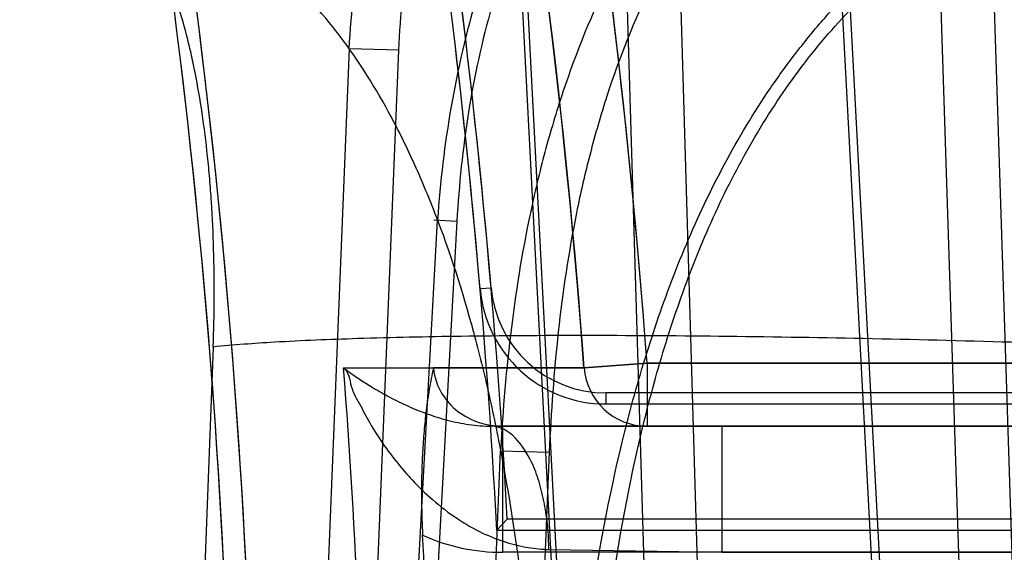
# Model space of a CAD drawing. Header units: millimetres. Extents: x 0 to 297, y 0 to 210.
# Tile 435 of 446: x 243.2855 to 243.3557, y 161.2506 to 161.2886. Entities that reach past the tile are written whole.
import ezdxf

# ---------------------------------------------------------------- set-up
doc = ezdxf.new("R2010")
doc.units = ezdxf.units.MM
doc.header["$LTSCALE"] = 16.335
doc.layers.get('0').update_dxf_attribs({"linetype": 'CONTINUOUS'})
for name, color, linetype in [('AXES_REF', 7, 'CONTINUOUS'), ('INTFCLR_1', 7, 'CONTINUOUS'), ('INTFCLR_144815', 7, 'CONTINUOUS'), ('INTFCLR_72935', 7, 'CONTINUOUS')]:
    doc.layers.add(name, color=color, linetype=linetype)

msp = doc.modelspace()

# ---------------------------------------------------------------- linework, layer by layer
at = {"color": 7, "linetype": 'Continuous'}
for radius in [8.7262453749, 8.7255, 8.6696226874]:
    msp.add_circle((241.415033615, 154.4105885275), radius, dxfattribs=at)
msp.add_arc((241.415033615, 154.4105885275), 8.64, 278.2771290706, 261.7228709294, dxfattribs=at)
at = {"layer": 'AXES_REF', "color": 9, "linetype": 'Continuous'}
msp.add_arc((241.415033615, 154.4105885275), 7.9600610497, 94.4118118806, 85.5881881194, dxfattribs=at)
at = {"layer": 'INTFCLR_1', "color": 9, "linetype": 'Continuous'}
for p, q in [((243.330221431, 161.2640885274), (243.3257374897, 161.2637564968)), ((243.330221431, 161.2640885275), (243.330221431, 161.2595885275)), ((243.4132852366, 161.2640885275), (243.330221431, 161.2640885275)), ((243.3199242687, 161.2505885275), (243.3199242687, 161.2595885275)), ((243.3199242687, 161.2595885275), (243.4132852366, 161.2595885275)), ((243.4132852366, 161.2505885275), (243.3199242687, 161.2505885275))]:
    msp.add_line(p, q, dxfattribs=at)
at = {"layer": 'INTFCLR_1', "color": 6, "linetype": 'Continuous'}
for p, q in [((243.3257374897, 161.2637564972), (243.314974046, 161.2637564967)), ((243.3195056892, 161.2521754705), (243.3202517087, 161.252962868)), ((243.3909060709, 161.2529628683), (243.3202517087, 161.2529628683)), ((243.3195056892, 161.2521754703), (243.3917709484, 161.2521754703))]:
    msp.add_line(p, q, dxfattribs=at)
at = {"layer": 'INTFCLR_1', "color": 9, "linetype": 'Continuous'}
for centre, radius, start, end in [((242.7832852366, 161.2235885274), 0.5439220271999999, 4.2349584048, 43.61014177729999), ((242.7832852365, 161.2235885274), 0.548433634, 4.2349578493, 15.4129247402), ((243.3302232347, 161.2640861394), 0.004497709, 184.2029229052, 269.9770234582), ((243.319920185, 161.2645988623), 0.0140102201, 245.9464141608, 270.0167003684)]:
    msp.add_arc(centre, radius, start, end, dxfattribs=at)
at = {"layer": 'INTFCLR_1', "color": 6, "linetype": 'Continuous'}
for radius, start, end in [(0.5369819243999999, 3.0516590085, 7.6294468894), (0.5377693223, 3.1312009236, 7.6294436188), (0.5173949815, 356.013443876, 7.6295226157), (0.5189819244, 356.0148208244, 7.629522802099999), (0.5316736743, 0.4844981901, 3.0422099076)]:
    msp.add_arc((242.7832852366, 161.2235885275), radius, start, end, dxfattribs=at)
msp.add_open_spline([(243.3149740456, 161.2637565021), (243.3148698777, 161.2632519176), (243.3146758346, 161.2622436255), (243.3144576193, 161.2607355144), (243.3142995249, 161.2592280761), (243.3141958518, 161.2577316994), (243.3141378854, 161.2562252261), (243.3141217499, 161.2547352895), (243.3141445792, 161.2532585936), (243.3141840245, 161.252287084), (243.314209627, 161.2518053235)], degree=3, knots=[0, 0, 0, 0, 0.1287132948, 0.2564368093, 0.3805519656, 0.5072860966, 0.6310860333, 0.7571274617, 0.879476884, 1, 1, 1, 1], dxfattribs=at)
at = {"layer": 'INTFCLR_1', "color": 9, "linetype": 'Continuous'}
msp.add_open_spline([(243.3149740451, 161.2637564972), (243.3150428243, 161.262918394), (243.3156453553, 161.2614972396), (243.31748079, 161.259983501), (243.3190168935, 161.2595885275), (243.3199242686, 161.2595885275)], degree=3, knots=[0, 0, 0, 0, 0.3591718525, 0.6124442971, 1, 1, 1, 1], dxfattribs=at)
at = {"layer": 'INTFCLR_144815', "color": 9, "linetype": 'Continuous'}
for p, q in [((243.320884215, 161.2978494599), (243.325669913, 161.2055885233)), ((243.3212591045, 161.2979436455), (243.3260537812, 161.2055885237)), ((243.3313337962, 161.2055885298), (243.3285750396, 161.2978494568)), ((243.3351482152, 161.2055885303), (243.3323906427, 161.2979436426)), ((243.3485946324, 161.2055885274), (243.3437195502, 161.2978494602)), ((243.3491759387, 161.205588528), (243.3442920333, 161.297943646)), ((243.3509194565, 161.2978494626), (243.3538982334, 161.2055885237)), ((243.3547056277, 161.2979436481), (243.3576837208, 161.205588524)), ((243.3089722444, 161.2865281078), (243.3057660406, 161.2075519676)), ((243.3125169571, 161.2864339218), (243.3089722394, 161.2865281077)), ((243.3092375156, 161.2055885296), (243.3125169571, 161.2864339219)), ((243.3116218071, 161.2075519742), (243.3152756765, 161.2743067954)), ((243.3166564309, 161.2742126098), (243.3128981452, 161.2055885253)), ((243.3150097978, 161.2743139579), (243.316656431, 161.2742126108)), ((243.2992634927, 161.2652408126), (243.2981232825, 161.2351472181)), ((243.317636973, 161.2075519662), (243.3197730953, 161.2578261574)), ((243.319773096, 161.2578261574), (243.3232440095, 161.2577319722)), ((243.3232440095, 161.2577319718), (243.3210299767, 161.2055885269))]:
    msp.add_line(p, q, dxfattribs=at)
for points, knots in [([(243.3538828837, 161.3675885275), (243.3543796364, 161.3675885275), (243.3555111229, 161.3671840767), (243.3568843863, 161.3657011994), (243.3578850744, 161.3639451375), (243.3585592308, 161.36241818), (243.3589668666, 161.3613748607), (243.3596389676, 161.3595087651), (243.3605748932, 161.3562923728), (243.3616622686, 161.3514488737), (243.3624696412, 161.346875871), (243.362996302, 161.3433621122), (243.3632974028, 161.3411741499), (243.3637594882, 161.3376108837), (243.3643868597, 161.3319414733), (243.3650815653, 161.3239509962), (243.3655040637, 161.3176371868), (243.3657529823, 161.3132138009), (243.3659144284, 161.3101065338), (243.3661697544, 161.3045167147), (243.3664465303, 161.296335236), (243.366611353, 161.2879989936), (243.3666798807, 161.2811474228), (243.3667048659, 161.2741066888), (243.3666731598, 161.2687943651), (243.3666300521, 161.2652408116)], [0, 0, 0, 0, 0.0141696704, 0.032245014, 0.0566276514, 0.07159990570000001, 0.07983247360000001, 0.08857479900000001, 0.1281706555, 0.1752647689, 0.2301232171, 0.2605892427, 0.2766105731, 0.2931213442, 0.3630803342, 0.4392931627, 0.5218908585, 0.5435700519, 0.5656680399, 0.6106436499, 0.703181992, 0.7991656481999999, 0.8484706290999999, 0.8986288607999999, 1, 1, 1, 1]), ([(243.3666300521, 161.2652408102), (243.366672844, 161.268767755), (243.3667147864, 161.2757463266), (243.366647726, 161.2861012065), (243.3664819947, 161.294583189), (243.3662812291, 161.3012231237), (243.3660420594, 161.3075670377), (243.3656689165, 161.3151499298), (243.3651800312, 161.3224961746), (243.3647226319, 161.3280807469), (243.3642457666, 161.3332115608), (243.3635906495, 161.3391425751), (243.3628110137, 161.3447371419), (243.362126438, 161.3488196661), (243.3614563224, 161.3523641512), (243.3605848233, 161.3562558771), (243.3594206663, 161.3602568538), (243.3583381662, 161.3630251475), (243.3574090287, 161.364781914), (243.3565769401, 161.3660321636), (243.3555153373, 161.3671825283), (243.354380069, 161.3675885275), (243.3538828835, 161.3675885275)], [0, 0, 0, 0, 0.1006106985, 0.199055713, 0.2953636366, 0.342590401, 0.3885395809, 0.4764458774, 0.5591383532, 0.5985355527, 0.6362718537, 0.7061191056, 0.7687234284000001, 0.7973639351, 0.8241873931, 0.8716144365, 0.9110602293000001, 0.9429569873, 0.9561975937, 0.9676399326, 0.9858181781, 1, 1, 1, 1]), ([(243.3089722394, 161.2865281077), (243.3091104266, 161.2891923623), (243.3097229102, 161.2944985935), (243.3113786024, 161.3009723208), (243.3132512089, 161.3059452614), (243.3154710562, 161.310711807), (243.317884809, 161.314622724), (243.3202762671, 161.3177110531), (243.3219535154, 161.3196928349), (243.3250669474, 161.3229157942), (243.3285937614, 161.3256924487), (243.3318406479, 161.3276647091), (243.334060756, 161.3288680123), (243.3380618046, 161.3306660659), (243.3417072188, 161.3316746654), (243.3441627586, 161.3320835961)], [0, 0, 0, 0, 0.1287568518, 0.2569609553, 0.3213810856, 0.384983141, 0.5105637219, 0.5419689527, 0.5734721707, 0.6358190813, 0.7580421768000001, 0.7885404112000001, 0.8191369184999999, 0.8798569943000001, 1, 1, 1, 1]), ([(243.3125169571, 161.2864339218), (243.3126203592, 161.2889676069), (243.3131428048, 161.2940080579), (243.3146445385, 161.3001615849), (243.3163658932, 161.3048814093), (243.318415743, 161.3093953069), (243.3206581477, 161.3130989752), (243.3228874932, 161.3160224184), (243.3244508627, 161.3178965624), (243.3273567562, 161.3209426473), (243.3306572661, 161.3235666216), (243.333699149, 161.3254299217), (243.3357798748, 161.3265660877), (243.3395325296, 161.3282640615), (243.3429549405, 161.3292155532), (243.3452607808, 161.3296008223)], [0, 0, 0, 0, 0.1298374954, 0.2586273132, 0.3231850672, 0.3868339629, 0.5122916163, 0.5436287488, 0.5750512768, 0.6372068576, 0.7589754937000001, 0.7893511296, 0.8198239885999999, 0.8802999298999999, 1, 1, 1, 1]), ([(243.3496426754, 161.3236738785), (243.3471381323, 161.3230695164), (243.343455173, 161.3217369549), (243.3388883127, 161.3192366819), (243.3345308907, 161.3162502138), (243.3310933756, 161.313080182), (243.328460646, 161.3100701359), (243.3267685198, 161.3079615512), (243.3240351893, 161.3040780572), (243.3217669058, 161.2998764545), (243.3201470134, 161.2961259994), (243.3191481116, 161.2935772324), (243.3176347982, 161.2890572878), (243.316093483, 161.2824223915), (243.3154590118, 161.2770186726), (243.3152756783, 161.2743067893)], [0, 0, 0, 0, 0.1202040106, 0.1809468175, 0.2426366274, 0.3663086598, 0.3976274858, 0.4292047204, 0.4923997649, 0.6189828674, 0.6509543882, 0.6830001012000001, 0.7466739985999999, 0.8731875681, 1, 1, 1, 1]), ([(243.3496426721, 161.3236738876), (243.3502896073, 161.3224285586), (243.3512489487, 161.3204168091), (243.3524523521, 161.3175809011), (243.354344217, 161.3127290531), (243.356971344, 161.304346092), (243.3589596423, 161.2955035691), (243.3601677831, 161.2889272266), (243.3609444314, 161.2843001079), (243.362185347, 161.2757642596), (243.3632499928, 161.2656699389), (243.3639204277, 161.2565657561), (243.3642387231, 161.2511306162), (243.3646482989, 161.2427372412), (243.3649719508, 161.2299057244), (243.364876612, 161.2184570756), (243.3647357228, 161.2126538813)], [0, 0, 0, 0, 0.0372726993, 0.0591480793, 0.081815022, 0.1755685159, 0.2921048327, 0.3223045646, 0.3531589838, 0.4167142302, 0.5513725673, 0.6226313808, 0.6591658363, 0.6959740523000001, 0.8458220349, 1, 1, 1, 1]), ([(243.3485446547, 161.32135929), (243.3461948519, 161.320785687), (243.3427400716, 161.319522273), (243.3384654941, 161.3171473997), (243.3343873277, 161.3143114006), (243.3311772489, 161.3113006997), (243.3287293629, 161.3084388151), (243.3271545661, 161.3064314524), (243.3246117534, 161.3027295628), (243.3225126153, 161.2987262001), (243.3210269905, 161.2951496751), (243.3201102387, 161.2927127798), (243.3187259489, 161.2883811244), (243.3173356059, 161.2820097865), (243.316802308, 161.2768216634), (243.316656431, 161.2742126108)], [0, 0, 0, 0, 0.1191128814, 0.1793339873, 0.2405248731, 0.3633715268, 0.3945338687, 0.4259739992, 0.4889667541, 0.6154878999, 0.6475290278, 0.6796791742, 0.7436740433, 0.8713175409, 1, 1, 1, 1]), ([(243.3534690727, 161.3149300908), (243.3506902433, 161.3141586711), (243.3466364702, 161.312441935), (243.3417571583, 161.3092645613), (243.3383524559, 161.3064597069), (243.3352439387, 161.3032996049), (243.3324470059, 161.2998386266), (243.3299669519, 161.2961310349), (243.3270795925, 161.2909288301), (243.325074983, 161.2861017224), (243.3236970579, 161.2818495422), (243.3228615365, 161.2789877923), (243.3209293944, 161.2710912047), (243.3200909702, 161.2637125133), (243.319773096, 161.2578261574)], [0, 0, 0, 0, 0.122251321, 0.1841550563, 0.2465049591, 0.3088365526, 0.3717560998, 0.4348594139, 0.4976795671, 0.6237574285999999, 0.6555254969, 0.6871647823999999, 0.7501096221, 1, 1, 1, 1]), ([(243.3544365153, 161.3127904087), (243.3518286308, 161.3120564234), (243.3480254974, 161.3104211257), (243.3434644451, 161.3073897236), (243.3402844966, 161.3047116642), (243.3373864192, 161.3016917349), (243.3347845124, 161.2983803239), (243.3324840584, 161.2948278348), (243.3298093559, 161.2898284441), (243.3279706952, 161.2851868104), (243.3267177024, 161.2810947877), (243.325956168, 161.2783288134), (243.3241968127, 161.2706388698), (243.3234949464, 161.263462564), (243.3232440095, 161.2577319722)], [0, 0, 0, 0, 0.1202423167, 0.1812239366, 0.2427342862, 0.3043443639, 0.366679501, 0.4293621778, 0.4919378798, 0.6181093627, 0.650035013, 0.681882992, 0.7454161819, 1, 1, 1, 1]), ([(243.2992634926, 161.2652408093), (243.2993078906, 161.2664159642), (243.2993585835, 161.2687423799), (243.299318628, 161.2721957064), (243.2991880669, 161.2750235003), (243.2990227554, 161.2772360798), (243.298822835, 161.2793530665), (243.2985065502, 161.2818857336), (243.2980875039, 161.2843328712), (243.2976940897, 161.2861911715), (243.2972798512, 161.2879077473), (243.2967066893, 161.2898969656), (243.2960277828, 161.2917568), (243.2954327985, 161.2931091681), (243.2948387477, 161.2943052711), (243.2940532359, 161.295629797), (243.2930087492, 161.2969766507), (243.2918914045, 161.2980347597), (243.2907047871, 161.2987981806), (243.2894581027, 161.2992574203), (243.2885999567, 161.2993566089), (243.2881770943, 161.2993567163)], [0, 0, 0, 0, 0.091753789, 0.1815166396, 0.2694076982, 0.3125669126, 0.3546185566, 0.4353061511, 0.5116443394, 0.5482469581, 0.5834912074, 0.6494052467, 0.7096551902, 0.7377984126, 0.764641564, 0.8138270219, 0.85768374, 0.8972107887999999, 0.9333282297, 0.9670072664, 1, 1, 1, 1]), ([(243.3231334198, 161.2127040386), (243.3233645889, 161.2166992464), (243.3238554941, 161.2247019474), (243.3248325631, 161.2367207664), (243.3263462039, 161.2487687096), (243.3283862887, 161.2587749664), (243.3304359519, 161.2656876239), (243.331833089, 161.2696302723), (243.3333947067, 161.2735533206), (243.3356559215, 161.2783355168), (243.3383814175, 161.282874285), (243.3408584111, 161.2862973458), (243.3435234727, 161.289537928), (243.3464907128, 161.2924963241), (243.3497616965, 161.2950867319), (243.3532314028, 161.2974031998), (243.3560562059, 161.2988016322), (243.3580032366, 161.2995391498)], [0, 0, 0, 0, 0.1216132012, 0.243647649, 0.3663864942, 0.4904425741, 0.5534431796, 0.5853358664, 0.6175277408, 0.68173217, 0.7458615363, 0.7780820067, 0.8100580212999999, 0.8733073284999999, 0.9049126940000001, 0.9367292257, 1, 1, 1, 1]), ([(243.3152757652, 161.2743067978), (243.315192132, 161.2745284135), (243.314863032, 161.2753880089), (243.3142697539, 161.276853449), (243.3132202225, 161.2792330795), (243.3113408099, 161.2829971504), (243.3083193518, 161.28774104), (243.3050101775, 161.291313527), (243.3026660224, 161.293218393), (243.3011390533, 161.2943225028), (243.2984124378, 161.295956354), (243.2941703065, 161.2975478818), (243.2905911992, 161.2979425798), (243.2888049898, 161.2979436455)], [0, 0, 0, 0, 0.0187560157, 0.0728836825, 0.1251833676, 0.224679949, 0.4058705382, 0.5687625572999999, 0.6073438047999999, 0.6449671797, 0.7179054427, 0.8585486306, 1, 1, 1, 1]), ([(243.3246621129, 161.2126068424), (243.3248875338, 161.2165927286), (243.3253532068, 161.2245594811), (243.3262413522, 161.2364917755), (243.3276113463, 161.2483817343), (243.3294705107, 161.2582123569), (243.3313538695, 161.2649811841), (243.3326445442, 161.2688221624), (243.3340817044, 161.2726302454), (243.3361733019, 161.2772600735), (243.3387043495, 161.2816553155), (243.3410099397, 161.284964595), (243.3434894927, 161.2880858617), (243.346258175, 161.2909346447), (243.3493182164, 161.2934282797), (243.3525604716, 161.2956544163), (243.3552086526, 161.2969989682), (243.3570357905, 161.2977072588)], [0, 0, 0, 0, 0.1248651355, 0.2496005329, 0.3741910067, 0.4990542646, 0.5620229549, 0.5937827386, 0.6257619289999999, 0.6893021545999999, 0.7524559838, 0.7840722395, 0.8153727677, 0.8770772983, 0.9078185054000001, 0.9387092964, 1, 1, 1, 1]), ([(243.3152756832, 161.2743067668), (243.316331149, 161.271509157), (243.317448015, 161.2679102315), (243.3185586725, 161.2635055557), (243.3192677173, 161.2604233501), (243.320397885, 161.2547436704), (243.321363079, 161.2480082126), (243.3219647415, 161.2419303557), (243.3222474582, 161.2383057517), (243.3226072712, 161.2327122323), (243.3228777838, 161.2241557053), (243.3227616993, 161.216521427), (243.3226174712, 161.2126538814)], [0, 0, 0, 0, 0.1436399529, 0.1805795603, 0.218231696, 0.2955572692, 0.4587139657, 0.5448233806, 0.5889339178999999, 0.6333573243, 0.8140790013, 1, 1, 1, 1]), ([(243.3666300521, 161.2652408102), (243.3631563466, 161.2653668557), (243.3561645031, 161.2655941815), (243.3457331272, 161.2658516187), (243.3355474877, 161.2660153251), (243.3259833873, 161.2660749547), (243.3173902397, 161.2660269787), (243.3100499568, 161.2658765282), (243.3041484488, 161.2656340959), (243.3007174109, 161.2653909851), (243.2992634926, 161.2652408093)], [0, 0, 0, 0, 0.154723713, 0.3113826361, 0.4644588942, 0.6081603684, 0.7371004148, 0.8469550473, 0.9349387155, 1, 1, 1, 1])]:
    msp.add_open_spline(points, degree=3, knots=knots, dxfattribs=at)
at = {"layer": 'INTFCLR_72935', "color": 9, "linetype": 'Continuous'}
for p, q in [((243.3183087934, 161.2694075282), (243.3190933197, 161.2694747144)), ((243.3257374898, 161.2637564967), (243.330221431, 161.2640885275)), ((243.330221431, 161.2640885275), (243.330221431, 161.2595885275)), ((243.330221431, 161.2640885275), (243.4132852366, 161.2640885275)), ((243.3085754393, 161.2637565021), (243.3257374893, 161.2637565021)), ((243.3272759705, 161.2619628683), (243.3272759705, 161.2611754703)), ((243.4132852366, 161.2595885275), (243.3191083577, 161.2595885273)), ((243.3355779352, 161.2505885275), (243.3355779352, 161.2595885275)), ((243.323215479, 161.2507954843), (243.3355779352, 161.2505885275)), ((243.3355779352, 161.2505885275), (243.4132852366, 161.2505885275))]:
    msp.add_line(p, q, dxfattribs=at)
at = {"layer": 'INTFCLR_72935', "color": 6, "linetype": 'Continuous'}
for p, q in [((243.3734343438, 161.2619628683), (243.3272759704, 161.2619628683)), ((243.3272759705, 161.2611754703), (243.3734343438, 161.2611754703))]:
    msp.add_line(p, q, dxfattribs=at)
at = {"layer": 'INTFCLR_72935', "color": 9, "linetype": 'Continuous'}
for centre, radius, start, end in [((242.7832852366, 161.2235885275), 0.5484336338, 4.2349578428, 15.4677013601), ((242.7832852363, 161.2235885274), 0.5439374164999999, 4.2349584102, 15.4677019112), ((242.7832852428, 161.2235885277), 0.5268237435, 0.4854006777, 4.3727929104), ((243.3302233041, 161.2640862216), 0.0044978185, 184.2039035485, 269.9761393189)]:
    msp.add_arc(centre, radius, start, end, dxfattribs=at)
at = {"layer": 'INTFCLR_72935', "color": 6, "linetype": 'Continuous'}
for centre, radius, start, end in [((242.7832852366, 161.2235885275), 0.5369819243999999, 4.8948227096, 8.8931498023), ((242.7832852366, 161.2235885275), 0.5377693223, 4.8948229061, 8.893149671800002), ((242.7832852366, 161.2235885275), 0.5189819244, 356.0148208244, 8.043882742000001), ((242.7832852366, 161.2235885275), 0.5173949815, 356.0134438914, 7.891264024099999), ((243.3272759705, 161.2701754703), 0.009000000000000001, 184.8948354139, 270.0000047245), ((243.3272759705, 161.2701754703), 0.008212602, 184.8948237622, 269.9999998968)]:
    msp.add_arc(centre, radius, start, end, dxfattribs=at)
at = {"layer": 'INTFCLR_72935', "color": 9, "linetype": 'Continuous'}
for points, knots in [([(243.3085754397, 161.2637564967), (243.3092545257, 161.2632451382), (243.3103371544, 161.2625130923), (243.31188503, 161.2616344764), (243.3131626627, 161.261010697), (243.3145276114, 161.2604537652), (243.3159817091, 161.2599964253), (243.3175153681, 161.2596746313), (243.3185746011, 161.2595885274), (243.3191083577, 161.2595885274)], [0, 0, 0, 0, 0.2216584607, 0.3400074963, 0.4639069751, 0.5921169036, 0.724062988, 0.8608237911, 1, 1, 1, 1]), ([(243.3085754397, 161.2637564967), (243.3089523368, 161.2634666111), (243.3090126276, 161.2623758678), (243.3097332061, 161.2611474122), (243.3104525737, 161.2597556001), (243.3113498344, 161.2583321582), (243.3123831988, 161.2569871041), (243.3135369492, 161.2556301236), (243.3149441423, 161.2542709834), (243.3166223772, 161.252977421), (243.3184020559, 161.251960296), (243.3201020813, 161.2512836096), (243.3216947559, 161.2509001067), (243.3227244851, 161.2508035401), (243.323215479, 161.2507954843)], [0, 0, 0, 0, 0.06903312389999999, 0.1363067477, 0.2101495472, 0.2953883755, 0.3804845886, 0.456136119, 0.5538366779, 0.6639470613, 0.7629129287, 0.8504621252, 0.9287054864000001, 1, 1, 1, 1]), ([(243.323215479, 161.2507954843), (243.3232098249, 161.2513340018), (243.3231527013, 161.2524261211), (243.3229317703, 161.2540405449), (243.3225469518, 161.2556050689), (243.3217874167, 161.2577185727), (243.3203913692, 161.2595885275), (243.3191083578, 161.2595885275)], [0, 0, 0, 0, 0.1577429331, 0.3196457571, 0.4778581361, 0.6242000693, 1, 1, 1, 1])]:
    msp.add_open_spline(points, degree=3, knots=knots, dxfattribs=at)

doc.saveas('drawing.dxf')
